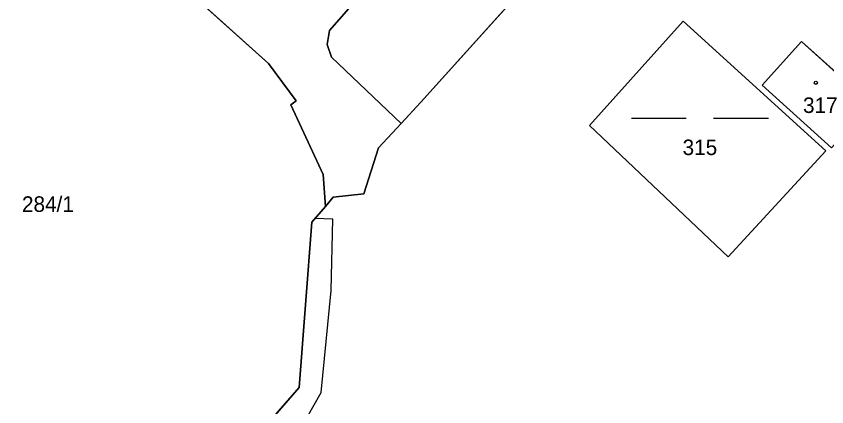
# Model space of a CAD drawing. Extents: x -689422 to -685210, y -987725 to -982160.
# Drawn here: x -685801.2 to -685712.3, y -986547.7 to -986504.9 of the extents above; entities that cross this region are included whole.
import ezdxf

# ---------------------------------------------------------------- set-up
doc = ezdxf.new("R2010")
doc.units = 0
for name, color, linetype in [('KN_Budovy', 7, 'Continuous'), ('KN_Hranice_parcel', 7, 'Continuous'), ('KN_Parcelni cisla', 7, 'Continuous'), ('KN_Polygon parcely', 7, 'Continuous'), ('KN_POZEMKY_OSTATNI PLOCHA', 7, 'Continuous'), ('KN_POZEMKY_VODNI_PLOCHA', 7, 'Continuous'), ('KN_POZEMKY_ZASTAVENA PLOCHA', 7, 'Continuous'), ('KN_VYUZITI_10_vodni plocha_nadrz umela', 7, 'Continuous'), ('KN_VYUZITI_17_ostatni plocha_ostatni komunikace', 7, 'Continuous'), ('KN_VYUZITI_23_ostatni plocha_manipulacni plocha', 7, 'Continuous'), ('KN_Věcná břemena k části', 7, 'Continuous'), ('KN_Značky budov', 7, 'Continuous'), ('KN_Značky kultur', 7, 'Continuous')]:
    doc.layers.add(name, color=color, linetype=linetype)

msp = doc.modelspace()

# ---------------------------------------------------------------- linework, layer by layer
at = {"layer": 'KN_Budovy'}
msp.add_lwpolyline([(-685719.4, -986512.47), (-685711.8, -986519.36), (-685707.45, -986514.59), (-685715.11, -986507.7)], close=True, dxfattribs=at)
at = {"layer": 'KN_Hranice_parcel'}
for points in [[(-685807.39, -986487.71), (-685805.97, -986489.06), (-685801.94, -986484.61), (-685773.55, -986510.11), (-685770.5, -986514.2), (-685771.07, -986514.65), (-685767.55, -986522.27), (-685767.3, -986525.77)], [(-685759.01, -986516.68), (-685766.62, -986509.42), (-685767.11, -986508.02), (-685766.86, -986506.5), (-685763, -986502.12), (-685768.53, -986497.12)], [(-685743.66, -986499.7), (-685756.84, -986514.34), (-685759.01, -986516.68)], [(-685728.08, -986505.48), (-685738.33, -986516.91), (-685723.15, -986531.27), (-685712.43, -986519.69), (-685728.08, -986505.48)], [(-685715.11, -986507.7), (-685719.4, -986512.47), (-685711.8, -986519.36), (-685707.45, -986514.59), (-685715.11, -986507.7)], [(-685767.3, -986525.77), (-685766.44, -986524.76), (-685763.09, -986524.37), (-685761.47, -986519.34), (-685759.01, -986516.68)], [(-685767.3, -986525.77), (-685768.77, -986527.49), (-685770.18, -986545.59), (-685791.16, -986569.57)]]:
    msp.add_lwpolyline(points, dxfattribs=at)
at = {"layer": 'KN_Polygon parcely'}
for points in [[(-685685.64, -986517.07), (-685726.49, -986480.54), (-685727.86, -986482.09), (-685729.99, -986484.5), (-685730.44, -986485.01), (-685743.66, -986499.7), (-685756.84, -986514.34), (-685759.01, -986516.68), (-685761.47, -986519.34), (-685763.09, -986524.37), (-685766.44, -986524.76), (-685767.3, -986525.77), (-685768.77, -986527.49), (-685770.18, -986545.59), (-685791.16, -986569.57)], [(-685791.16, -986569.57), (-685770.18, -986545.59), (-685768.77, -986527.49), (-685767.3, -986525.77), (-685767.55, -986522.27), (-685771.07, -986514.65), (-685770.5, -986514.2), (-685773.55, -986510.11), (-685801.94, -986484.61)], [(-685801.94, -986484.61), (-685773.55, -986510.11), (-685770.5, -986514.2), (-685771.07, -986514.65), (-685767.55, -986522.27), (-685767.3, -986525.77), (-685766.44, -986524.76), (-685763.09, -986524.37), (-685761.47, -986519.34), (-685759.01, -986516.68), (-685766.62, -986509.42), (-685767.11, -986508.02), (-685766.86, -986506.5), (-685763, -986502.12)], [(-685763, -986502.12), (-685766.86, -986506.5), (-685767.11, -986508.02), (-685766.62, -986509.42), (-685759.01, -986516.68), (-685756.84, -986514.34), (-685743.66, -986499.7)]]:
    msp.add_lwpolyline(points, dxfattribs=at)
for points in [[(-685728.08, -986505.48), (-685738.33, -986516.91), (-685723.15, -986531.27), (-685712.43, -986519.69)], [(-685728.08, -986505.48), (-685712.43, -986519.69), (-685723.15, -986531.27), (-685738.33, -986516.91)], [(-685715.11, -986507.7), (-685719.4, -986512.47), (-685711.8, -986519.36), (-685707.45, -986514.59)], [(-685715.11, -986507.7), (-685707.45, -986514.59), (-685711.8, -986519.36), (-685719.4, -986512.47)]]:
    msp.add_lwpolyline(points, close=True, dxfattribs=at)
at = {"layer": 'KN_POZEMKY_OSTATNI PLOCHA'}
for p, q in [((-685773.55, -986510.11), (-685801.94, -986484.61)), ((-685801.94, -986484.61), (-685773.55, -986510.11)), ((-685756.84, -986514.34), (-685743.66, -986499.7)), ((-685743.66, -986499.7), (-685756.84, -986514.34)), ((-685763, -986502.12), (-685766.86, -986506.5)), ((-685766.86, -986506.5), (-685763, -986502.12)), ((-685728.08, -986505.48), (-685738.33, -986516.91)), ((-685712.43, -986519.69), (-685728.08, -986505.48)), ((-685766.86, -986506.5), (-685767.11, -986508.02)), ((-685767.11, -986508.02), (-685766.86, -986506.5)), ((-685715.11, -986507.7), (-685719.4, -986512.47)), ((-685707.45, -986514.59), (-685715.11, -986507.7)), ((-685767.11, -986508.02), (-685766.62, -986509.42)), ((-685766.62, -986509.42), (-685767.11, -986508.02)), ((-685766.62, -986509.42), (-685759.01, -986516.68)), ((-685759.01, -986516.68), (-685766.62, -986509.42)), ((-685770.5, -986514.2), (-685773.55, -986510.11)), ((-685773.55, -986510.11), (-685770.5, -986514.2)), ((-685719.4, -986512.47), (-685711.8, -986519.36)), ((-685771.07, -986514.65), (-685770.5, -986514.2)), ((-685770.5, -986514.2), (-685771.07, -986514.65)), ((-685767.55, -986522.27), (-685771.07, -986514.65)), ((-685771.07, -986514.65), (-685767.55, -986522.27)), ((-685759.01, -986516.68), (-685756.84, -986514.34)), ((-685756.84, -986514.34), (-685759.01, -986516.68)), ((-685761.47, -986519.34), (-685759.01, -986516.68)), ((-685759.01, -986516.68), (-685761.47, -986519.34)), ((-685738.33, -986516.91), (-685723.15, -986531.27)), ((-685763.09, -986524.37), (-685761.47, -986519.34)), ((-685761.47, -986519.34), (-685763.09, -986524.37)), ((-685723.15, -986531.27), (-685712.43, -986519.69)), ((-685767.3, -986525.77), (-685767.55, -986522.27)), ((-685767.55, -986522.27), (-685767.3, -986525.77)), ((-685766.44, -986524.76), (-685763.09, -986524.37)), ((-685763.09, -986524.37), (-685766.44, -986524.76)), ((-685767.3, -986525.77), (-685766.44, -986524.76)), ((-685766.44, -986524.76), (-685767.3, -986525.77)), ((-685768.77, -986527.49), (-685767.3, -986525.77)), ((-685767.3, -986525.77), (-685768.77, -986527.49)), ((-685770.18, -986545.59), (-685768.77, -986527.49)), ((-685768.77, -986527.49), (-685770.18, -986545.59)), ((-685791.16, -986569.57), (-685770.18, -986545.59)), ((-685770.18, -986545.59), (-685791.16, -986569.57))]:
    msp.add_line(p, q, dxfattribs=at)
at = {"layer": 'KN_POZEMKY_VODNI_PLOCHA'}
for p, q in [((-685738.33, -986516.91), (-685728.08, -986505.48)), ((-685728.08, -986505.48), (-685712.43, -986519.69)), ((-685723.15, -986531.27), (-685738.33, -986516.91)), ((-685712.43, -986519.69), (-685723.15, -986531.27))]:
    msp.add_line(p, q, dxfattribs=at)
at = {"layer": 'KN_POZEMKY_ZASTAVENA PLOCHA'}
for p, q in [((-685719.4, -986512.47), (-685715.11, -986507.7)), ((-685715.11, -986507.7), (-685707.45, -986514.59)), ((-685711.8, -986519.36), (-685719.4, -986512.47))]:
    msp.add_line(p, q, dxfattribs=at)
at = {"layer": 'KN_VYUZITI_10_vodni plocha_nadrz umela'}
for p, q in [((-685738.33, -986516.91), (-685728.08, -986505.48)), ((-685728.08, -986505.48), (-685712.43, -986519.69)), ((-685723.15, -986531.27), (-685738.33, -986516.91)), ((-685712.43, -986519.69), (-685723.15, -986531.27))]:
    msp.add_line(p, q, dxfattribs=at)
at = {"layer": 'KN_VYUZITI_17_ostatni plocha_ostatni komunikace'}
for p, q in [((-685773.55, -986510.11), (-685801.94, -986484.61)), ((-685763, -986502.12), (-685766.86, -986506.5)), ((-685766.86, -986506.5), (-685767.11, -986508.02)), ((-685767.11, -986508.02), (-685766.62, -986509.42)), ((-685766.62, -986509.42), (-685759.01, -986516.68)), ((-685770.5, -986514.2), (-685773.55, -986510.11)), ((-685771.07, -986514.65), (-685770.5, -986514.2)), ((-685767.55, -986522.27), (-685771.07, -986514.65)), ((-685759.01, -986516.68), (-685761.47, -986519.34)), ((-685761.47, -986519.34), (-685763.09, -986524.37)), ((-685767.3, -986525.77), (-685767.55, -986522.27)), ((-685763.09, -986524.37), (-685766.44, -986524.76)), ((-685766.44, -986524.76), (-685767.3, -986525.77))]:
    msp.add_line(p, q, dxfattribs=at)
at = {"layer": 'KN_VYUZITI_23_ostatni plocha_manipulacni plocha'}
for p, q in [((-685801.94, -986484.61), (-685773.55, -986510.11)), ((-685756.84, -986514.34), (-685743.66, -986499.7)), ((-685743.66, -986499.7), (-685756.84, -986514.34)), ((-685766.86, -986506.5), (-685763, -986502.12)), ((-685728.08, -986505.48), (-685738.33, -986516.91)), ((-685712.43, -986519.69), (-685728.08, -986505.48)), ((-685767.11, -986508.02), (-685766.86, -986506.5)), ((-685715.11, -986507.7), (-685719.4, -986512.47)), ((-685707.45, -986514.59), (-685715.11, -986507.7)), ((-685766.62, -986509.42), (-685767.11, -986508.02)), ((-685759.01, -986516.68), (-685766.62, -986509.42)), ((-685773.55, -986510.11), (-685770.5, -986514.2)), ((-685719.4, -986512.47), (-685711.8, -986519.36)), ((-685770.5, -986514.2), (-685771.07, -986514.65)), ((-685771.07, -986514.65), (-685767.55, -986522.27)), ((-685759.01, -986516.68), (-685756.84, -986514.34)), ((-685756.84, -986514.34), (-685759.01, -986516.68)), ((-685761.47, -986519.34), (-685759.01, -986516.68)), ((-685738.33, -986516.91), (-685723.15, -986531.27)), ((-685763.09, -986524.37), (-685761.47, -986519.34)), ((-685723.15, -986531.27), (-685712.43, -986519.69)), ((-685767.55, -986522.27), (-685767.3, -986525.77)), ((-685766.44, -986524.76), (-685763.09, -986524.37)), ((-685767.3, -986525.77), (-685766.44, -986524.76)), ((-685768.77, -986527.49), (-685767.3, -986525.77)), ((-685767.3, -986525.77), (-685768.77, -986527.49)), ((-685770.18, -986545.59), (-685768.77, -986527.49)), ((-685768.77, -986527.49), (-685770.18, -986545.59)), ((-685791.16, -986569.57), (-685770.18, -986545.59)), ((-685770.18, -986545.59), (-685791.16, -986569.57))]:
    msp.add_line(p, q, dxfattribs=at)
at = {"layer": 'KN_Věcná břemena k části'}
msp.add_lwpolyline([(-685769.92, -986549.94), (-685767.76, -986546.14), (-685766.66, -986534.96), (-685766.47, -986527.15), (-685768.44, -986527.1), (-685768.77, -986527.49), (-685770.18, -986545.59), (-685777.08, -986553.48)], dxfattribs=at)
at = {"layer": 'KN_Značky budov'}
msp.add_circle((-685713.537, -986512.219), 0.175, dxfattribs=at)
at = {"layer": 'KN_Značky kultur'}
for p, q in [((-685733.739, -986516.11), (-685727.739, -986516.11)), ((-685724.739, -986516.11), (-685718.739, -986516.11))]:
    msp.add_line(p, q, dxfattribs=at)

# ---------------------------------------------------------------- texts
at = {"layer": 'KN_Parcelni cisla'}
for s, p in [('317', (-685714.94, -986515.53)), ('315', (-685728.14, -986520.14)), ('284/1', (-685800.56, -986526.36))]:
    msp.add_text(s, height=1.7, dxfattribs=at).set_placement(p)

doc.saveas('drawing.dxf')
